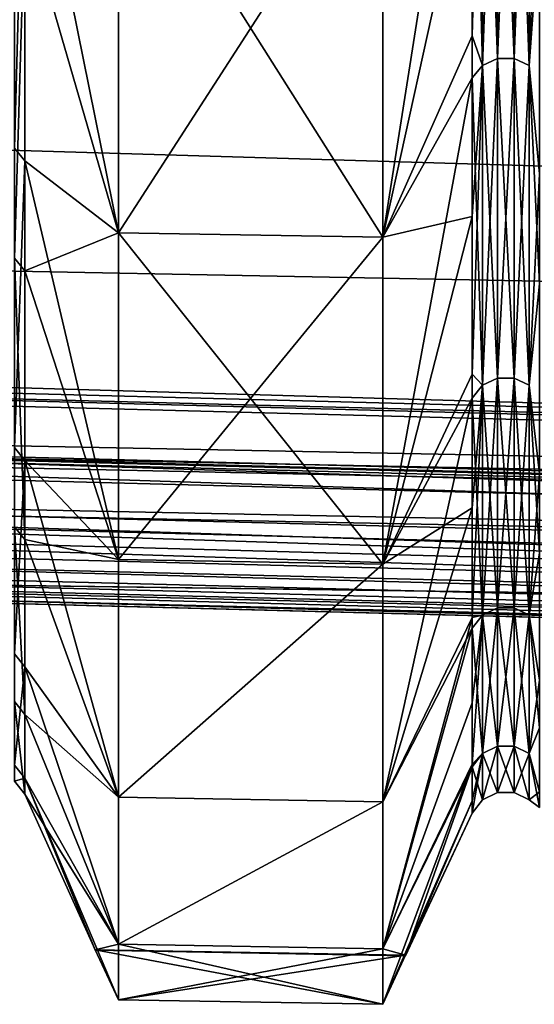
# Model space of a CAD drawing. Header units: metres. Extents: x -31 to 116, y -82 to 82.
# Tile 396 of 656: x 58.09 to 60.17, y -61.44 to -57.46. Entities that reach past the tile are written whole.
import ezdxf

# ---------------------------------------------------------------- set-up
doc = ezdxf.new("R2010")
doc.units = ezdxf.units.M
doc.layers.add('solid_80000000GA_10_1', color=7, linetype='CONTINUOUS')

msp = doc.modelspace()

# ---------------------------------------------------------------- linework, layer by layer
at = {"layer": 'solid_80000000GA_10_1'}
for points in [[(12.5, -55.339149, 19.366802), (103, -56.357498, 23.341595), (103, -58.015083, 18.847979)], [(12.5, -56.648029, 15.116095), (12.5, -55.339149, 19.366802), (103, -58.015083, 18.847979)], [(12.5, -55.339161, -19.366768), (103, -58.015034, -18.848118), (103, -56.357452, -23.341688)], [(12.5, -55.339161, -19.366768), (12.5, -56.648037, -15.116065), (103, -58.015034, -18.848118)], [(60.021336, -55.972664, 23.184637), (59.960613, -56.000011, 23.195965), (59.960613, -57.647316, 18.730749)], [(60.021336, -57.619164, 18.721601), (60.021336, -55.972664, 23.184637), (59.960613, -57.647316, 18.730749)], [(60.021336, -55.972664, -23.184637), (60.021336, -57.619164, -18.721601), (59.960613, -56.000011, -23.195965)], [(60.088886, -55.972706, 23.184654), (60.021336, -55.972664, 23.184637), (60.021336, -57.619164, 18.721601)], [(60.088886, -57.619209, -18.721617), (60.021336, -57.619164, -18.721601), (60.021336, -55.972664, -23.184637)], [(60.088886, -55.972706, -23.184654), (60.088886, -57.619209, -18.721617), (60.021336, -55.972664, -23.184637)], [(60.088886, -57.619209, 18.721617), (60.088886, -55.972706, 23.184654), (60.021336, -57.619164, 18.721601)], [(60.149567, -56.00013, 23.196014), (60.088886, -55.972706, 23.184654), (60.088886, -57.619209, 18.721617)], [(60.149567, -57.647438, -18.730789), (60.088886, -57.619209, -18.721617), (60.088886, -55.972706, -23.184654)], [(60.149567, -56.00013, -23.196014), (60.149567, -57.647438, -18.730789), (60.088886, -55.972706, -23.184654)], [(59.960613, -56.000011, 23.195965), (59.919064, -56.702461, 21.571608), (59.919064, -57.527294, 19.264315)], [(59.960613, -57.647316, 18.730749), (59.960613, -56.000011, 23.195965), (59.919064, -57.527294, 19.264315)], [(59.960613, -56.000011, -23.195965), (59.960613, -57.647316, -18.730749), (59.919064, -56.049141, -23.216314)], [(60.021336, -57.619164, -18.721601), (59.960613, -57.647316, -18.730749), (59.960613, -56.000011, -23.195965)], [(60.149567, -57.647438, 18.730789), (60.149567, -56.00013, 23.196014), (60.088886, -57.619209, 18.721617)], [(60.149567, -56.00013, -23.196014), (60.190956, -56.502396, -22.090332), (60.149567, -57.647438, -18.730789)], [(60.149567, -57.647438, 18.730789), (60.190956, -57.071087, 20.576553), (60.149567, -56.00013, 23.196014)], [(59.557796, -58.341312, -19.271683), (59.919064, -56.049141, -23.216314), (59.919064, -57.697891, -18.747181)], [(59.557796, -58.341312, -19.271683), (59.557796, -56.668766, -23.743572), (59.919064, -56.049141, -23.216314)], [(59.960613, -57.647316, -18.730749), (59.919064, -57.697891, -18.747181), (59.919064, -56.049141, -23.216314)], [(58.070282, -56.401398, -22.05344), (58.111671, -56.451687, -22.070503), (58.070282, -57.981148, -17.483086)], [(58.070282, -57.981148, -17.483086), (58.111671, -56.451687, -22.070503), (58.111671, -58.032951, -17.495049)], [(58.489632, -58.323582, -19.265921), (58.111671, -58.032951, -17.495049), (58.111671, -56.451687, -22.070503)], [(58.489632, -56.651543, -23.736437), (58.489632, -58.323582, -19.265921), (58.111671, -56.451687, -22.070503)], [(60.149567, -57.647438, -18.730789), (60.190956, -56.502396, -22.090332), (60.190956, -58.085075, -17.51078)], [(12.5, -56.648029, 15.116095), (103, -58.015083, 18.847979), (103, -59.31485, 14.238866)], [(12.5, -57.631004, 10.777947), (12.5, -56.648029, 15.116095), (103, -59.31485, 14.238866)], [(12.5, -56.648037, -15.116065), (103, -59.314888, -14.238695), (103, -58.015034, -18.848118)], [(12.5, -56.648037, -15.116065), (12.5, -57.631008, -10.77793), (103, -59.314888, -14.238695)], [(58.489632, -58.323582, 19.265921), (58.489632, -56.651543, 23.736437), (58.111671, -57.019844, 20.558146)], [(59.557796, -56.668766, 23.743572), (58.489632, -56.651543, 23.736437), (58.489632, -58.323582, 19.265921)], [(59.557796, -58.341312, -19.271683), (58.489632, -58.323582, -19.265921), (58.489632, -56.651543, -23.736437)], [(59.557796, -58.341312, -19.271683), (58.489632, -56.651543, -23.736437), (59.557796, -56.668766, -23.743572)], [(59.557796, -56.668766, 23.743572), (58.489632, -58.323582, 19.265921), (59.557796, -58.341312, 19.271683)], [(59.557796, -56.668766, 23.743572), (59.557796, -58.341312, 19.271683), (59.919064, -56.702461, 21.571608)], [(59.557796, -58.341312, 19.271683), (59.919064, -57.527294, 19.264315), (59.919064, -56.702461, 21.571608)], [(58.070282, -58.42601, 15.933401), (58.111671, -57.019844, 20.558146), (58.070282, -56.968483, 20.544189)], [(58.070282, -58.42601, 15.933401), (58.111671, -58.476833, 15.948674), (58.111671, -57.019844, 20.558146)], [(58.489632, -58.323582, 19.265921), (58.111671, -57.019844, 20.558146), (58.111671, -58.476833, 15.948674)], [(60.149567, -57.647438, 18.730789), (60.190956, -58.529369, 15.962965), (60.190956, -57.071087, 20.576553)], [(59.557796, -58.341312, 19.271683), (59.919064, -58.258286, 16.925596), (59.919064, -57.527294, 19.264315)], [(59.960613, -57.647316, 18.730749), (59.919064, -57.527294, 19.264315), (59.919064, -58.258286, 16.925596)], [(60.021336, -57.619164, 18.721601), (59.960613, -57.647316, 18.730749), (59.960613, -58.939205, 14.150051)], [(60.021336, -58.910423, 14.143142), (60.021336, -57.619164, 18.721601), (59.960613, -58.939205, 14.150051)], [(60.021336, -57.619164, -18.721601), (60.021336, -58.910423, -14.143142), (59.960613, -57.647316, -18.730749)], [(60.088886, -57.619209, 18.721617), (60.021336, -57.619164, 18.721601), (60.021336, -58.910423, 14.143142)], [(60.088886, -58.910469, -14.143152), (60.021336, -58.910423, -14.143142), (60.021336, -57.619164, -18.721601)], [(60.088886, -57.619209, -18.721617), (60.088886, -58.910469, -14.143152), (60.021336, -57.619164, -18.721601)], [(60.088886, -58.910469, 14.143152), (60.088886, -57.619209, 18.721617), (60.021336, -58.910423, 14.143142)], [(60.149567, -57.647438, 18.730789), (60.088886, -57.619209, 18.721617), (60.088886, -58.910469, 14.143152)], [(60.149567, -58.939331, -14.150082), (60.088886, -58.910469, -14.143152), (60.088886, -57.619209, -18.721617)], [(60.149567, -57.647438, -18.730789), (60.149567, -58.939331, -14.150082), (60.088886, -57.619209, -18.721617)], [(12.5, -57.631004, 10.777947), (103, -59.31485, 14.238866), (103, -60.248985, 9.542415)], [(12.5, -58.28233, 6.377097), (12.5, -57.631004, 10.777947), (103, -60.248985, 9.542415)], [(12.5, -57.631008, -10.77793), (103, -60.248993, -9.542366), (103, -59.314888, -14.238695)], [(12.5, -57.631008, -10.77793), (12.5, -58.28233, -6.377097), (103, -60.248993, -9.542366)], [(59.960613, -57.647316, 18.730749), (59.919064, -58.258286, 16.925596), (59.919064, -58.894238, 14.559268)], [(59.960613, -58.939205, 14.150051), (59.960613, -57.647316, 18.730749), (59.919064, -58.894238, 14.559268)], [(59.960613, -57.647316, -18.730749), (59.960613, -58.939205, -14.150051), (59.919064, -57.697891, -18.747181)], [(60.021336, -58.910423, -14.143142), (59.960613, -58.939205, -14.150051), (59.960613, -57.647316, -18.730749)], [(60.149567, -58.939331, 14.150082), (60.149567, -57.647438, 18.730789), (60.088886, -58.910469, 14.143152)], [(60.149567, -57.647438, -18.730789), (60.190956, -58.085075, -17.51078), (60.149567, -58.939331, -14.150082)], [(60.149567, -58.939331, 14.150082), (60.190956, -58.529369, 15.962965), (60.149567, -57.647438, 18.730789)], [(59.557796, -59.661575, -14.683425), (59.919064, -57.697891, -18.747181), (59.919064, -58.990917, -14.162466)], [(59.557796, -59.661575, -14.683425), (59.557796, -58.341312, -19.271683), (59.919064, -57.697891, -18.747181)], [(59.960613, -58.939205, -14.150051), (59.919064, -58.990917, -14.162466), (59.919064, -57.697891, -18.747181)], [(13, -57.798447, 6.326239), (12.5, -58.28233, 6.377097), (92, -60.352722, 6.594704)], [(13, -57.798447, -6.326239), (92, -59.855804, -6.542476), (12.5, -58.28233, -6.377097)], [(13, -57.798447, 6.326239), (92, -60.352722, 6.594704), (92, -59.855804, 6.542476)], [(92, -59.90807, -6.045215), (92, -59.855804, -6.542476), (13, -57.798447, -6.326239)], [(13, -57.850712, -5.828978), (92, -59.90807, -6.045215), (13, -57.798447, -6.326239)], [(13, -57.798447, 6.326239), (92, -59.855804, 6.542476), (13, -57.850712, 5.828978)], [(13, -57.850712, 5.828978), (92, -59.90807, 6.045215), (12.5, -58.334595, 5.879836)], [(13, -57.850712, -5.828978), (12.5, -58.334595, -5.879836), (92, -60.404987, -6.097443)], [(13, -57.850712, -5.828978), (92, -60.404987, -6.097443), (92, -59.90807, -6.045215)], [(92, -59.855804, 6.542476), (92, -59.90807, 6.045215), (13, -57.850712, 5.828978)], [(58.070282, -57.981148, -17.483086), (58.111671, -58.032951, -17.495049), (58.070282, -59.191212, -12.801259)], [(13, -58.050327, 3.292632), (12.5, -58.536205, 3.318096), (92, -60.61515, 3.427049)], [(13, -58.050327, -3.292632), (92, -60.11618, -3.400899), (12.5, -58.536205, -3.318096)], [(13, -58.050327, 3.292632), (92, -60.61515, 3.427049), (92, -60.11618, 3.400899)], [(92, -60.142349, -2.901584), (92, -60.11618, -3.400899), (13, -58.050327, -3.292632)], [(13, -58.076496, -2.793317), (92, -60.142349, -2.901584), (13, -58.050327, -3.292632)], [(13, -58.050327, 3.292632), (92, -60.11618, 3.400899), (13, -58.076496, 2.793317)], [(58.070282, -59.191212, -12.801259), (58.111671, -58.032951, -17.495049), (58.111671, -59.243141, -12.812119)], [(58.489632, -59.643444, -14.679071), (58.111671, -59.243141, -12.812119), (58.111671, -58.032951, -17.495049)], [(58.489632, -58.323582, -19.265921), (58.489632, -59.643444, -14.679071), (58.111671, -58.032951, -17.495049)], [(13, -58.076496, 2.793317), (92, -60.142349, 2.901584), (12.5, -58.562374, 2.818781)], [(13, -58.076496, -2.793317), (12.5, -58.562374, -2.818781), (92, -60.641319, -2.927734)], [(13, -58.076496, -2.793317), (92, -60.641319, -2.927734), (92, -60.142349, -2.901584)], [(92, -60.11618, 3.400899), (92, -60.142349, 2.901584), (13, -58.076496, 2.793317)], [(60.149567, -58.939331, -14.150082), (60.190956, -58.085075, -17.51078), (60.190956, -59.296352, -12.823652)], [(13, -58.143093, -0.5), (92, -60.211781, 0.5), (92, -60.211781, -0.5)], [(52.250004, -59.668968, -0.5), (13, -58.143093, -0.5), (92, -60.211781, -0.5)], [(13, -58.143093, -0.5), (13, -58.143093, 0.5), (92, -60.211781, 0.5)], [(92, -60.709896, 0.5), (92, -60.211781, 0.5), (13, -58.143093, 0.5)], [(52.250004, -59.668968, 0.5), (92, -60.709896, 0.5), (13, -58.143093, 0.5)], [(59.557796, -59.661575, 14.683425), (59.919064, -58.894238, 14.559268), (59.919064, -58.258286, 16.925596)], [(59.557796, -58.341312, 19.271683), (59.557796, -59.661575, 14.683425), (59.919064, -58.258286, 16.925596)], [(12.5, -58.28233, -6.377097), (92, -60.352722, -6.594704), (103, -60.248993, -9.542366)], [(92, -60.352722, 6.594704), (12.5, -58.28233, 6.377097), (103, -60.248985, 9.542415)], [(92, -59.855804, -6.542476), (92, -60.352722, -6.594704), (12.5, -58.28233, -6.377097)], [(12.5, -58.334595, -5.879836), (12.5, -58.449436, -4.60007), (103, -60.81189, -4.786809)], [(92, -60.404987, -6.097443), (12.5, -58.334595, -5.879836), (103, -60.81189, -4.786809)], [(12.5, -58.334595, 5.879836), (92, -60.404987, 6.097443), (103, -60.811901, 4.78665)], [(12.5, -58.449436, 4.60007), (12.5, -58.334595, 5.879836), (103, -60.811901, 4.78665)], [(92, -59.90807, 6.045215), (92, -60.404987, 6.097443), (12.5, -58.334595, 5.879836)], [(58.489632, -59.643444, 14.679071), (58.489632, -58.323582, 19.265921), (58.111671, -58.476833, 15.948674)], [(59.557796, -58.341312, 19.271683), (58.489632, -58.323582, 19.265921), (58.489632, -59.643444, 14.679071)], [(59.557796, -59.661575, -14.683425), (58.489632, -59.643444, -14.679071), (58.489632, -58.323582, -19.265921)], [(59.557796, -59.661575, -14.683425), (58.489632, -58.323582, -19.265921), (59.557796, -58.341312, -19.271683)], [(59.557796, -58.341312, 19.271683), (58.489632, -59.643444, 14.679071), (59.557796, -59.661575, 14.683425)], [(12.5, -58.449436, -4.60007), (12.5, -58.536205, -3.318096), (103, -60.81189, -4.786809)], [(92, -60.61515, 3.427049), (12.5, -58.449436, 4.60007), (103, -60.811901, 4.78665)], [(92, -60.61515, 3.427049), (12.5, -58.536205, 3.318096), (12.5, -58.449436, 4.60007)], [(58.070282, -58.42601, 15.933401), (58.111671, -59.562439, 11.234597), (58.111671, -58.476833, 15.948674)], [(58.070282, -59.511013, 11.221022), (58.111671, -59.562439, 11.234597), (58.070282, -58.42601, 15.933401)], [(58.489632, -59.643444, 14.679071), (58.111671, -58.476833, 15.948674), (58.111671, -59.562439, 11.234597)], [(12.5, -58.536205, -3.318096), (92, -60.61515, -3.427049), (103, -60.81189, -4.786809)], [(92, -60.11618, -3.400899), (92, -60.61515, -3.427049), (12.5, -58.536205, -3.318096)], [(60.149567, -58.939331, 14.150082), (60.190956, -59.615944, 11.244671), (60.190956, -58.529369, 15.962965)], [(12.5, -58.562374, 2.818781), (92, -60.641319, 2.927734), (92, -60.709896, 0.5)], [(12.5, -58.606678, 1.659715), (12.5, -58.562374, 2.818781), (92, -60.709896, 0.5)], [(92, -60.142349, 2.901584), (92, -60.641319, 2.927734), (12.5, -58.562374, 2.818781)], [(92, -60.641319, -2.927734), (12.5, -58.562374, -2.818781), (12.5, -58.606678, -1.659715)], [(12.5, -58.606678, 1.659715), (92, -60.709896, 0.5), (52.250004, -59.668968, 0.5)], [(92, -60.641319, -2.927734), (12.5, -58.606678, -1.659715), (12.5, -58.62804, -0.5)], [(92, -60.641319, -2.927734), (12.5, -58.62804, -0.5), (52.250004, -59.668968, -0.5)], [(59.557796, -59.661575, 14.683425), (59.919064, -59.434116, 12.169189), (59.919064, -58.894238, 14.559268)], [(59.960613, -58.939205, 14.150051), (59.919064, -58.894238, 14.559268), (59.919064, -59.434116, 12.169189)], [(59.960613, -58.939205, 14.150051), (59.919064, -59.434116, 12.169189), (59.919064, -59.877045, 9.759259)], [(59.960613, -59.867718, 9.482115), (59.960613, -58.939205, 14.150051), (59.919064, -59.877045, 9.759259)], [(59.960613, -58.939205, -14.150051), (59.960613, -59.867718, -9.482115), (59.919064, -58.990917, -14.162466)], [(60.021336, -58.910423, 14.143142), (59.960613, -58.939205, 14.150051), (59.960613, -59.867718, 9.482115)], [(60.021336, -59.838482, 9.477485), (60.021336, -58.910423, 14.143142), (59.960613, -59.867718, 9.482115)], [(60.021336, -58.910423, -14.143142), (60.021336, -59.838482, -9.477485), (59.960613, -58.939205, -14.150051)], [(60.021336, -59.838482, -9.477485), (59.960613, -59.867718, -9.482115), (59.960613, -58.939205, -14.150051)], [(60.088886, -58.910469, 14.143152), (60.021336, -58.910423, 14.143142), (60.021336, -59.838482, 9.477485)], [(60.088886, -59.838528, -9.477491), (60.021336, -59.838482, -9.477485), (60.021336, -58.910423, -14.143142)], [(60.088886, -58.910469, -14.143152), (60.088886, -59.838528, -9.477491), (60.021336, -58.910423, -14.143142)], [(60.088886, -59.838528, 9.477491), (60.088886, -58.910469, 14.143152), (60.021336, -59.838482, 9.477485)], [(60.149567, -58.939331, 14.150082), (60.088886, -58.910469, 14.143152), (60.088886, -59.838528, 9.477491)], [(60.149567, -59.867844, -9.482135), (60.088886, -59.838528, -9.477491), (60.088886, -58.910469, -14.143152)], [(60.149567, -58.939331, -14.150082), (60.149567, -59.867844, -9.482135), (60.088886, -58.910469, -14.143152)], [(60.149567, -59.867844, 9.482135), (60.149567, -58.939331, 14.150082), (60.088886, -59.838528, 9.477491)], [(60.149567, -58.939331, -14.150082), (60.190956, -59.296352, -12.823652), (60.149567, -59.867844, -9.482135)], [(60.149567, -59.867844, 9.482135), (60.190956, -59.615944, 11.244671), (60.149567, -58.939331, 14.150082)], [(59.557796, -60.621582, -10.006503), (59.919064, -58.990917, -14.162466), (59.919064, -59.920238, -9.490434)], [(59.557796, -60.621582, -10.006503), (59.557796, -59.661575, -14.683425), (59.919064, -58.990917, -14.162466)], [(59.960613, -59.867718, -9.482115), (59.919064, -59.920238, -9.490434), (59.919064, -58.990917, -14.162466)], [(58.070282, -59.191212, -12.801259), (58.111671, -59.243141, -12.812119), (58.070282, -60.023872, -8.037812)], [(58.070282, -60.023872, -8.037812), (58.111671, -59.243141, -12.812119), (58.111671, -60.076679, -8.043168)], [(58.489632, -60.603168, -10.003587), (58.111671, -60.076679, -8.043168), (58.111671, -59.243141, -12.812119)], [(58.489632, -59.643444, -14.679071), (58.489632, -60.603168, -10.003587), (58.111671, -59.243141, -12.812119)], [(60.149567, -59.867844, -9.482135), (60.190956, -59.296352, -12.823652), (60.190956, -60.130646, -8.050399)], [(59.557796, -60.621582, 10.006503), (59.919064, -59.877045, 9.759259), (59.919064, -59.434116, 12.169189)], [(59.557796, -59.661575, 14.683425), (59.557796, -60.621582, 10.006503), (59.919064, -59.434116, 12.169189)], [(58.070282, -59.511013, 11.221022), (58.111671, -60.268894, 6.446758), (58.111671, -59.562439, 11.234597)], [(58.070282, -60.216572, 6.437097), (58.111671, -60.268894, 6.446758), (58.070282, -59.511013, 11.221022)], [(58.489632, -60.603168, 10.003587), (58.111671, -59.562439, 11.234597), (58.111671, -60.268894, 6.446758)], [(58.489632, -60.603168, 10.003587), (58.489632, -59.643444, 14.679071), (58.111671, -59.562439, 11.234597)], [(60.149567, -59.867844, 9.482135), (60.190956, -60.323032, 6.452533), (60.190956, -59.615944, 11.244671)], [(59.557796, -59.661575, 14.683425), (58.489632, -59.643444, 14.679071), (58.489632, -60.603168, 10.003587)], [(59.557796, -59.661575, -14.683425), (58.489632, -60.603168, -10.003587), (58.489632, -59.643444, -14.679071)], [(52.250004, -59.668968, -0.5), (92, -60.211781, -0.5), (92, -60.709896, -0.5)], [(92, -60.641319, -2.927734), (52.250004, -59.668968, -0.5), (92, -60.709896, -0.5)], [(59.557796, -59.661575, 14.683425), (58.489632, -60.603168, 10.003587), (59.557796, -60.621582, 10.006503)], [(59.557796, -60.621582, -10.006503), (58.489632, -60.603168, -10.003587), (59.557796, -59.661575, -14.683425)], [(60.021336, -59.838482, 9.477485), (59.960613, -59.867718, 9.482115), (59.960613, -60.42712, 4.755718)], [(60.021336, -60.397614, 4.753396), (60.021336, -59.838482, 9.477485), (59.960613, -60.42712, 4.755718)], [(60.021336, -59.838482, -9.477485), (60.021336, -60.397614, -4.753396), (59.960613, -59.867718, -9.482115)], [(60.088886, -59.838528, 9.477491), (60.021336, -59.838482, 9.477485), (60.021336, -60.397614, 4.753396)], [(60.088886, -60.397659, -4.753399), (60.021336, -60.397614, -4.753396), (60.021336, -59.838482, -9.477485)], [(60.088886, -59.838528, -9.477491), (60.088886, -60.397659, -4.753399), (60.021336, -59.838482, -9.477485)], [(60.088886, -60.397659, 4.753399), (60.088886, -59.838528, 9.477491), (60.021336, -60.397614, 4.753396)], [(60.149567, -59.867844, 9.482135), (60.088886, -59.838528, 9.477491), (60.088886, -60.397659, 4.753399)], [(60.149567, -60.42725, -4.755728), (60.088886, -60.397659, -4.753399), (60.088886, -59.838528, -9.477491)], [(60.149567, -59.867844, -9.482135), (60.149567, -60.42725, -4.755728), (60.088886, -59.838528, -9.477491)], [(59.557796, -61.215546, 5.269116), (59.919064, -60.222294, 7.333408), (59.919064, -59.877045, 9.759259)], [(59.557796, -60.621582, 10.006503), (59.557796, -61.215546, 5.269116), (59.919064, -59.877045, 9.759259)], [(59.960613, -59.867718, 9.482115), (59.919064, -59.877045, 9.759259), (59.919064, -60.222294, 7.333408)], [(59.960613, -59.867718, 9.482115), (59.919064, -60.222294, 7.333408), (59.919064, -60.469303, 4.895595)], [(59.960613, -60.42712, 4.755718), (59.960613, -59.867718, 9.482115), (59.919064, -60.469303, 4.895595)], [(59.960613, -59.867718, -9.482115), (59.960613, -60.42712, -4.755718), (59.919064, -59.920238, -9.490434)], [(60.021336, -60.397614, -4.753396), (59.960613, -60.42712, -4.755718), (59.960613, -59.867718, -9.482115)], [(60.149567, -60.42725, 4.755728), (60.149567, -59.867844, 9.482135), (60.088886, -60.397659, 4.753399)], [(60.149567, -59.867844, -9.482135), (60.190956, -60.130646, -8.050399), (60.149567, -60.42725, -4.755728)], [(60.149567, -60.42725, 4.755728), (60.190956, -60.323032, 6.452533), (60.149567, -59.867844, 9.482135)], [(59.557796, -61.215546, -5.269116), (59.919064, -59.920238, -9.490434), (59.919064, -60.480137, -4.75989)], [(59.557796, -61.215546, -5.269116), (59.557796, -60.621582, -10.006503), (59.919064, -59.920238, -9.490434)], [(59.960613, -60.42712, -4.755718), (59.919064, -60.480137, -4.75989), (59.919064, -59.920238, -9.490434)], [(58.070282, -60.023872, -8.037812), (58.111671, -60.076679, -8.043168), (58.070282, -60.473824, -3.223117)], [(58.070282, -60.473824, -3.223117), (58.111671, -60.076679, -8.043168), (58.111671, -60.527012, -3.22196)], [(58.489632, -61.196957, -5.267653), (58.111671, -60.527012, -3.22196), (58.111671, -60.076679, -8.043168)], [(58.489632, -60.603168, -10.003587), (58.489632, -61.196957, -5.267653), (58.111671, -60.076679, -8.043168)], [(60.149567, -60.42725, -4.755728), (60.190956, -60.130646, -8.050399), (60.190956, -60.581383, -3.224863)], [(58.070282, -60.216572, 6.437097), (58.111671, -60.59108, 1.618938), (58.111671, -60.268894, 6.446758)], [(58.070282, -60.538193, 1.61213), (58.111671, -60.59108, 1.618938), (58.070282, -60.216572, 6.437097)], [(59.557796, -61.215546, 5.269116), (59.919064, -60.469303, 4.895595), (59.919064, -60.222294, 7.333408)], [(58.489632, -61.196957, 5.267653), (58.111671, -60.268894, 6.446758), (58.111671, -60.59108, 1.618938)], [(58.489632, -61.196957, 5.267653), (58.489632, -60.603168, 10.003587), (58.111671, -60.268894, 6.446758)], [(60.149567, -60.42725, 4.755728), (60.190956, -60.645512, 1.620367), (60.190956, -60.323032, 6.452533)], [(60.021336, -60.397614, 4.753396), (59.960613, -60.42712, 4.755718), (59.960613, -60.613976)], [(60.021336, -60.584377), (60.021336, -60.397614, 4.753396), (59.960613, -60.613976)], [(60.021336, -60.397614, -4.753396), (60.021336, -60.584377), (59.960613, -60.42712, -4.755718)], [(60.088886, -60.397659, 4.753399), (60.021336, -60.397614, 4.753396), (60.021336, -60.584377)], [(60.088886, -60.584423), (60.021336, -60.584377), (60.021336, -60.397614, -4.753396)], [(60.088886, -60.397659, -4.753399), (60.088886, -60.584423), (60.021336, -60.397614, -4.753396)], [(60.088886, -60.584423), (60.088886, -60.397659, 4.753399), (60.021336, -60.584377)], [(60.149567, -60.42725, 4.755728), (60.088886, -60.397659, 4.753399), (60.088886, -60.584423)], [(60.149567, -60.614101), (60.088886, -60.584423), (60.088886, -60.397659, -4.753399)], [(60.149567, -60.42725, -4.755728), (60.149567, -60.614101), (60.088886, -60.397659, -4.753399)], [(59.960613, -60.42712, 4.755718), (59.919064, -60.469303, 4.895595), (59.919064, -60.617672, 2.449796)], [(59.960613, -60.42712, 4.755718), (59.919064, -60.617672, 2.449796), (59.919064, -60.667152)], [(59.960613, -60.613976), (59.960613, -60.42712, 4.755718), (59.919064, -60.667152)], [(59.960613, -60.42712, -4.755718), (59.960613, -60.613976), (59.919064, -60.480137, -4.75989)], [(60.021336, -60.584377), (59.960613, -60.613976), (59.960613, -60.42712, -4.755718)], [(60.149567, -60.614101), (60.149567, -60.42725, 4.755728), (60.088886, -60.584423)], [(60.149567, -60.42725, -4.755728), (60.190956, -60.581383, -3.224863), (60.149567, -60.614101)], [(60.149567, -60.614101), (60.190956, -60.645512, 1.620367), (60.149567, -60.42725, 4.755728)], [(58.070282, -60.473824, -3.223117), (58.111671, -60.527012, -3.22196), (58.070282, -60.538193, 1.61213)], [(59.557796, -61.439861, 0.5), (59.919064, -60.617672, 2.449796), (59.919064, -60.469303, 4.895595)], [(59.557796, -61.215546, 5.269116), (59.557796, -61.439861, 0.5), (59.919064, -60.469303, 4.895595)], [(59.650318, -61.24144, -0.5), (59.557796, -61.215546, -5.269116), (59.919064, -60.480137, -4.75989)], [(59.650318, -61.24144, -0.5), (59.919064, -60.480137, -4.75989), (59.919064, -60.667152)], [(59.960613, -60.613976), (59.919064, -60.667152), (59.919064, -60.480137, -4.75989)], [(58.070282, -60.538193, 1.61213), (58.111671, -60.527012, -3.22196), (58.111671, -60.59108, 1.618938)], [(58.395592, -61.219536, 0.5), (58.111671, -60.59108, 1.618938), (58.111671, -60.527012, -3.22196)], [(58.395592, -61.221577), (58.395592, -61.219536, 0.5), (58.111671, -60.527012, -3.22196)], [(58.395592, -61.219536, -0.5), (58.395592, -61.221577), (58.111671, -60.527012, -3.22196)], [(58.489632, -61.421215, -0.5), (58.395592, -61.219536, -0.5), (58.111671, -60.527012, -3.22196)], [(58.489632, -61.196957, -5.267653), (58.489632, -61.421215, -0.5), (58.111671, -60.527012, -3.22196)], [(58.395592, -61.219536, 0.5), (58.489632, -61.196957, 5.267653), (58.111671, -60.59108, 1.618938)], [(59.557796, -60.621582, 10.006503), (58.489632, -60.603168, 10.003587), (58.489632, -61.196957, 5.267653)], [(59.557796, -60.621582, -10.006503), (58.489632, -61.196957, -5.267653), (58.489632, -60.603168, -10.003587)], [(60.149567, -60.614101), (60.190956, -60.581383, -3.224863), (60.190956, -60.645512, 1.620367)], [(59.557796, -60.621582, 10.006503), (58.489632, -61.196957, 5.267653), (59.557796, -61.215546, 5.269116)], [(59.557796, -61.215546, -5.269116), (58.489632, -61.196957, -5.267653), (59.557796, -60.621582, -10.006503)], [(59.557796, -61.439861, 0.5), (59.650318, -61.24144, 0.5), (59.919064, -60.617672, 2.449796)], [(59.650318, -61.243481), (59.919064, -60.667152), (59.919064, -60.617672, 2.449796)], [(59.650318, -61.24297, 0.249996), (59.650318, -61.243481), (59.919064, -60.617672, 2.449796)], [(59.650318, -61.24144, 0.5), (59.650318, -61.24297, 0.249996), (59.919064, -60.617672, 2.449796)], [(59.650318, -61.24297, -0.249996), (59.650318, -61.24144, -0.5), (59.919064, -60.667152)], [(59.650318, -61.243481), (59.650318, -61.24297, -0.249996), (59.919064, -60.667152)], [(58.395592, -61.219536, 0.5), (58.489632, -61.421215, 0.5), (58.489632, -61.196957, 5.267653)], [(59.557796, -61.215546, 5.269116), (58.489632, -61.196957, 5.267653), (58.489632, -61.421215, 0.5)], [(59.557796, -61.439861, -0.5), (58.489632, -61.421215, -0.5), (58.489632, -61.196957, -5.267653)], [(59.557796, -61.439861, -0.5), (58.489632, -61.196957, -5.267653), (59.557796, -61.215546, -5.269116)], [(59.650318, -61.24144, 0.5), (58.489632, -61.421215, 0.5), (58.395592, -61.219536, 0.5)], [(59.650318, -61.24144, 0.5), (58.395592, -61.219536, 0.5), (58.395592, -61.221577)], [(59.650318, -61.243481), (58.395592, -61.221577), (58.395592, -61.219536, -0.5)], [(59.557796, -61.439861, -0.5), (58.395592, -61.219536, -0.5), (58.489632, -61.421215, -0.5)], [(59.650318, -61.24144, -0.5), (58.395592, -61.219536, -0.5), (59.557796, -61.439861, -0.5)], [(59.650318, -61.24297, -0.249996), (58.395592, -61.219536, -0.5), (59.650318, -61.24144, -0.5)], [(59.650318, -61.243481), (58.395592, -61.219536, -0.5), (59.650318, -61.24297, -0.249996)], [(59.650318, -61.24297, 0.249996), (58.395592, -61.221577), (59.650318, -61.243481)], [(59.650318, -61.24144, 0.5), (58.395592, -61.221577), (59.650318, -61.24297, 0.249996)], [(59.557796, -61.215546, 5.269116), (58.489632, -61.421215, 0.5), (59.557796, -61.439861, 0.5)], [(59.557796, -61.439861, 0.5), (58.489632, -61.421215, 0.5), (59.650318, -61.24144, 0.5)], [(59.650318, -61.24144, -0.5), (59.557796, -61.439861, -0.5), (59.557796, -61.215546, -5.269116)]]:
    msp.add_3dface(points, dxfattribs=at)

doc.saveas('drawing.dxf')
